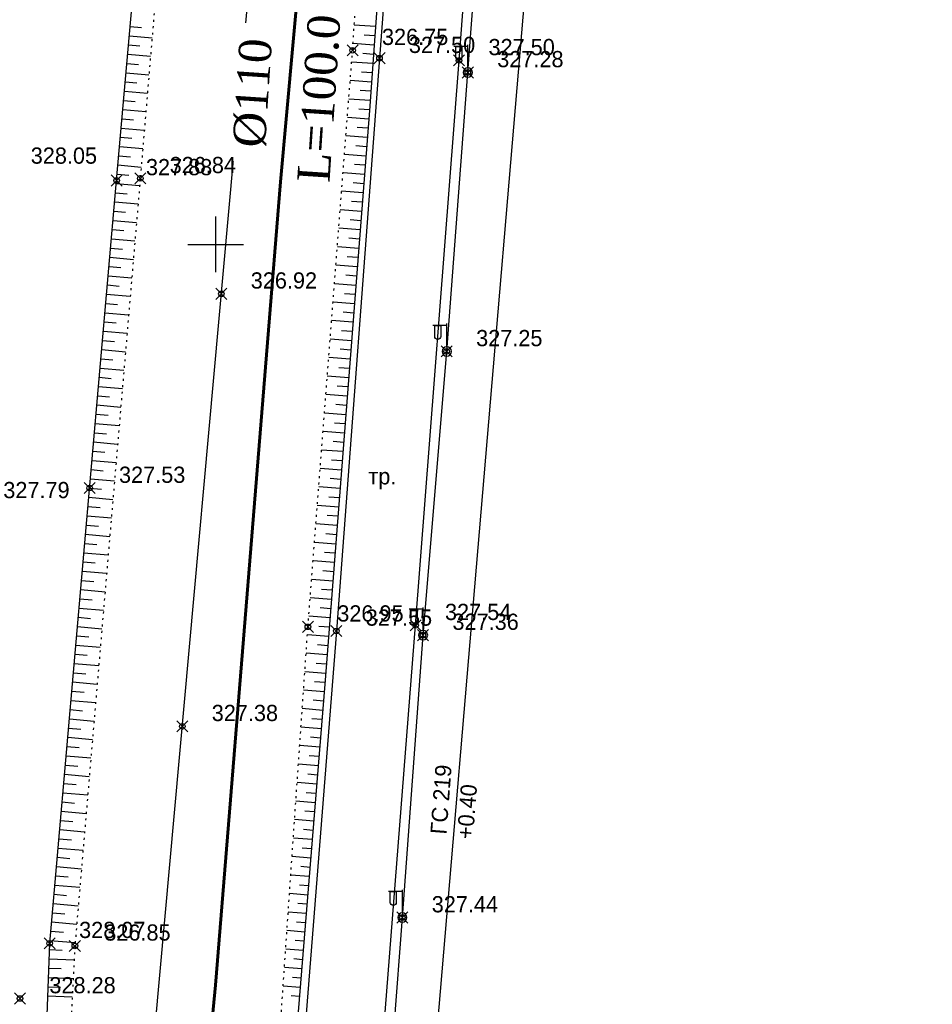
# Model space of a CAD drawing. Header units: metres. Extents: x 703769 to 722343, y 4313031 to 4317457.
# Tile 355 of 409: x 708318 to 708367, y 4315987 to 4316041. Entities that reach past the tile are written whole.
import ezdxf

# ---------------------------------------------------------------- set-up
doc = ezdxf.new("R2010")
doc.units = ezdxf.units.M
doc.header["$LTSCALE"] = 0.5
doc.header["$PDMODE"] = 35
doc.header["$PDSIZE"] = 0.3
doc.linetypes.add('ДОРОГИ_СТРОЯЩ', pattern=[9, 8, -1])
doc.linetypes.add('Контура низ откосов  Штриховая 0.1-0.5 - - - - - - -', pattern=[0.6, 0.1, -0.5])
for name, color, linetype in [('(001) Сетка', 92, 'Continuous'), ('(004) Точки рельефа', 7, 'Continuous'), ('(013) Газ', 30, 'ИК_Газопровод -------г--------'), ('(016) Кабель', 1, 'Continuous'), ('(019) Связь', 3, 'ИК_КАБ_СВЯЗИ'), ('(022) Возд. Линии', 7, 'Continuous'), ('(025) Дорога', 7, 'Continuous'), ('(035) Откосы', 7, 'Continuous')]:
    doc.layers.add(name, color=color, linetype=linetype)
doc.layers.add('ВОДОПРОВОД текст', color=7, linetype='Continuous', lineweight=50)
doc.styles.add('BM-431', font='txt')
doc.styles.add('D-431', font='txt')
doc.styles.get("Standard").update_dxf_attribs({"font": 'times.ttf'})
doc.styles.add('Times New Roman', font='times.ttf')
doc.linetypes.add('GAZ_VOZDUSH', pattern='A,1,-2,["~",Standard,S=3,R=0,X=-1.5,Y=-1.5],-1,10', length=14)
doc.linetypes.add('ИК_Газопровод -------г--------', pattern='A,9,-0.6,["Г",Standard,S=1.2,R=0,X=0,Y=-0.6],-1.2', length=10.8)
doc.linetypes.add('ИК_КАБ_СВЯЗИ', pattern='A,4,["o",Standard,S=0.5,R=0,X=0,Y=-0.125],4,-2', length=10)
doc.linetypes.add('ИК_Э_КАБ_НН', pattern='A,8,-2,["<",Standard,S=1,R=0,X=0,Y=-0.5],8,[">",Standard,S=1,R=0,X=-0.5,Y=-0.5],-2', length=20)

# ---------------------------------------------------------------- blocks, each defined once
blk = doc.blocks.new('f')
at = {"layer": '(022) Возд. Линии'}
for points in [[(0, 0.25), (0, 1.5)], [(0, 1.4), (0.75, 1.4)]]:
    blk.add_lwpolyline(points, dxfattribs=at)
blk.add_lwpolyline([(0.4875, 0.65), (0.4875, 0.65, 0.4142136), (0.65, 0.8125), (0.65, 1.4), (0.325, 1.4), (0.325, 0.8125, 0.4142136)], format="xyb", close=True, dxfattribs=at)
blk.add_circle((0, 0), 0.25, dxfattribs=at)
blk = doc.blocks.new('Setka')
at = {"layer": '(001) Сетка'}
for p, q in [((0, 1.5), (0, -1.5)), ((-1.5, 0), (1.5, 0))]:
    blk.add_line(p, q, dxfattribs=at)

msp = doc.modelspace()

# ---------------------------------------------------------------- linework, layer by layer
at = {"layer": '(013) Газ', "linetype": 'GAZ_VOZDUSH', "elevation": 324.816, "flags": 128}
msp.add_lwpolyline([(708293.165, 4315421.558), (708293.434, 4315426.044), (708297.716, 4315485.96), (708299.668, 4315508.577), (708302.24, 4315538.464), (708309.527, 4315632.96), (708316.081, 4315705.444), (708316.824, 4315717.447), (708322.062, 4315771.409), (708325.306, 4315803.846), (708325.824, 4315815.814), (708330.36, 4315869.098), (708333.801, 4315903.034), (708336.798, 4315930.914), (708339.728, 4315977.872), (708351.364, 4316115.034), (708352.677, 4316127.049)], dxfattribs=at)
at = {"layer": '(016) Кабель', "linetype": 'ИК_Э_КАБ_НН', "elevation": 326.597, "flags": 128}
msp.add_lwpolyline([(708249.985, 4314981.479), (708250.82, 4314994.453), (708251.559, 4315005.82), (708252.37, 4315018.441), (708253.053, 4315029.231), (708253.787, 4315042.038), (708254.637, 4315054.862), (708255.635, 4315071.329), (708256.598, 4315086.747), (708257.467, 4315101.098), (708258.354, 4315115.971), (708259.411, 4315132.067), (708260.336, 4315147.885), (708261.397, 4315163.669), (708264.541, 4315183.982), (708266.176, 4315199.034), (708267.362, 4315213.475), (708268.374, 4315229.02), (708269.845, 4315242.198), (708271.828, 4315255.337), (708273.674, 4315269.524), (708275.505, 4315283.281), (708277.38, 4315297.394), (708281.752, 4315326.597), (708283.598, 4315341.056), (708285.41, 4315355.306), (708287.069, 4315373.866), (708288.446, 4315388.958), (708289.84, 4315403.858), (708291.182, 4315418.537), (708292.537, 4315433.784), (708294.032, 4315449.283), (708295.507, 4315463.66), (708296.078, 4315478.064), (708297.37, 4315493.303), (708298.657, 4315508.657), (708299.851, 4315523.654), (708301.076, 4315538.719), (708302.334, 4315553.605), (708303.538, 4315568.681), (708306.01, 4315599.024), (708308.439, 4315629.26), (708310.925, 4315659.518), (708314.819, 4315705.429), (708316.066, 4315721.797), (708317.423, 4315737.878), (708318.736, 4315752.964), (708319.999, 4315767.605), (708321.351, 4315784.629), (708322.651, 4315800.258), (708323.922, 4315814.9), (708325.202, 4315828.081), (708326.515, 4315842.883), (708327.984, 4315858.663), (708329.163, 4315872.867), (708330.365, 4315887.889), (708331.555, 4315902.908), (708332.679, 4315917.08), (708333.897, 4315932.711), (708335.115, 4315947.857), (708336.225, 4315962.741), (708337.469, 4315977.821), (708338.545, 4315992.145), (708339.663, 4316007.377), (708340.941, 4316022.682), (708342.079, 4316037.728), (708343.178, 4316052.432), (708344.309, 4316067.191), (708345.452, 4316082.234), (708346.637, 4316096.926), (708347.806, 4316111.892), (708349.626, 4316127.437), (708351.153, 4316141.846), (708352.719, 4316156.666), (708355.709, 4316187.043), (708356.969, 4316201.735), (708358.286, 4316216.561), (708359.517, 4316231.321), (708360.786, 4316246.466), (708362.123, 4316261.412), (708363.033, 4316272.851), (708364.289, 4316286.262), (708365.798, 4316301.906), (708367.145, 4316317.788)], dxfattribs=at)
at = {"layer": '(019) Связь', "elevation": 325.431, "flags": 128}
msp.add_lwpolyline([(708153.006, 4314105.043), (708156.993, 4314142.734), (708156.993, 4314142.734), (708174.147, 4314200.184), (708174.323, 4314203.958), (708195.362, 4314453.153), (708204.073, 4314563.084), (708218.911, 4314738.478), (708226.164, 4314758.135), (708236.601, 4314958.674), (708237.563, 4314979.166), (708241.532, 4315051.931), (708251.542, 4315144.303), (708253.161, 4315164.518), (708257.428, 4315233.645), (708258.881, 4315245.481), (708269.326, 4315369.847), (708270.394, 4315382.606), (708278.265, 4315465.509), (708280.616, 4315477.921), (708295.324, 4315641.488), (708303.766, 4315706.848), (708303.348, 4315724.234), (708305.187, 4315772.118), (708306.696, 4315783.119), (708308.615, 4315806.312), (708309.889, 4315815.038), (708320.552, 4315934.795), (708321.594, 4315946.168), (708336.888, 4316115.682), (708345.287, 4316227.711), (708346.981, 4316228.783), (708355.083, 4316230.156), (708358.134, 4316229.662)], dxfattribs=at)
at = {"layer": '(025) Дорога', "elevation": 327.338, "flags": 128}
msp.add_lwpolyline([(708329.774, 4315941.127), (708334.008, 4315940.722), (708336.933, 4315978.306), (708339.261, 4316007.911), (708341.608, 4316038.38), (708343.834, 4316068.047), (708346.179, 4316098.185), (708347.766, 4316117.751), (708343.471, 4316117.944), (708341.933, 4316098.349), (708339.581, 4316068.347), (708337.312, 4316038.498), (708334.987, 4316007.605), (708332.669, 4315978.325), (708329.774, 4315941.127)], dxfattribs=at)
at = {"layer": '(035) Откосы'}
for p, q in [((708323.859, 4316040.207, 327.33), (708324.47, 4316040.153, 327.33)), ((708337.09, 4316040.202, 327.33), (708335.947, 4316040.284, 327.33)), ((708323.815, 4316039.709, 327.33), (708325.039, 4316039.601, 327.33)), ((708337.054, 4316039.703, 327.33), (708336.484, 4316039.744, 327.33)), ((708323.771, 4316039.211, 327.33), (708324.384, 4316039.157, 327.33)), ((708337.018, 4316039.204, 327.33), (708335.882, 4316039.286, 327.33)), ((708323.727, 4316038.713, 327.33), (708324.956, 4316038.604, 327.33)), ((708336.946, 4316038.207, 327.33), (708335.81, 4316038.289, 327.33)), ((708336.982, 4316038.706, 327.33), (708336.415, 4316038.747, 327.33)), ((708323.683, 4316038.215, 327.33), (708324.298, 4316038.161, 327.33)), ((708336.91, 4316037.709, 327.33), (708336.341, 4316037.75, 327.33)), ((708323.594, 4316037.22, 327.33), (708324.212, 4316037.165, 327.33)), ((708323.638, 4316037.718, 327.33), (708324.872, 4316037.608, 327.33)), ((708336.875, 4316037.21, 327.33), (708335.732, 4316037.292, 327.33)), ((708323.55, 4316036.722, 327.33), (708324.788, 4316036.612, 327.33)), ((708336.839, 4316036.712, 327.33), (708336.266, 4316036.753, 327.33)), ((708323.506, 4316036.224, 327.33), (708324.126, 4316036.169, 327.33)), ((708336.803, 4316036.213, 327.33), (708335.655, 4316036.296, 327.33)), ((708323.462, 4316035.726, 327.33), (708324.705, 4316035.616, 327.33)), ((708336.767, 4316035.714, 327.33), (708336.192, 4316035.756, 327.33)), ((708323.418, 4316035.228, 327.33), (708324.04, 4316035.173, 327.33)), ((708336.729, 4316035.216, 327.33), (708335.578, 4316035.305, 327.33)), ((708323.374, 4316034.73, 327.33), (708324.621, 4316034.62, 327.33)), ((708336.69, 4316034.718, 327.33), (708336.115, 4316034.762, 327.33)), ((708323.329, 4316034.232, 327.33), (708323.954, 4316034.177, 327.33)), ((708336.652, 4316034.219, 327.33), (708335.501, 4316034.308, 327.33)), ((708323.285, 4316033.734, 327.33), (708324.537, 4316033.623, 327.33)), ((708336.613, 4316033.721, 327.33), (708336.038, 4316033.765, 327.33)), ((708323.241, 4316033.236, 327.33), (708323.868, 4316033.181, 327.33)), ((708336.575, 4316033.223, 327.33), (708335.424, 4316033.311, 327.33)), ((708323.197, 4316032.738, 327.33), (708324.454, 4316032.627, 327.33)), ((708336.536, 4316032.724, 327.33), (708335.961, 4316032.769, 327.33)), ((708323.153, 4316032.241, 327.33), (708323.782, 4316032.185, 327.33)), ((708336.498, 4316032.226, 327.33), (708335.346, 4316032.315, 327.33)), ((708323.109, 4316031.743, 327.33), (708324.369, 4316031.632, 327.33)), ((708336.459, 4316031.727, 327.33), (708335.883, 4316031.772, 327.33)), ((708323.065, 4316031.245, 327.33), (708323.696, 4316031.189, 327.33)), ((708336.421, 4316031.229, 327.33), (708335.269, 4316031.318, 327.33)), ((708323.022, 4316030.747, 327.33), (708324.285, 4316030.636, 327.33)), ((708336.344, 4316030.232, 327.33), (708335.192, 4316030.321, 327.33)), ((708336.382, 4316030.731, 327.33), (708335.806, 4316030.775, 327.33)), ((708322.978, 4316030.249, 327.33), (708323.61, 4316030.193, 327.33)), ((708336.305, 4316029.734, 327.33), (708335.729, 4316029.778, 327.33)), ((708322.891, 4316029.253, 327.33), (708323.524, 4316029.197, 327.33)), ((708322.934, 4316029.751, 327.33), (708324.2, 4316029.64, 327.33)), ((708336.267, 4316029.236, 327.33), (708335.115, 4316029.325, 327.33)), ((708322.847, 4316028.755, 327.33), (708324.115, 4316028.644, 327.33)), ((708336.228, 4316028.737, 327.33), (708335.652, 4316028.782, 327.33)), ((708322.803, 4316028.257, 327.33), (708323.438, 4316028.201, 327.33)), ((708336.19, 4316028.239, 327.33), (708335.037, 4316028.328, 327.33)), ((708322.76, 4316027.759, 327.33), (708324.03, 4316027.648, 327.33)), ((708336.151, 4316027.74, 327.33), (708335.575, 4316027.785, 327.33)), ((708322.716, 4316027.261, 327.33), (708323.352, 4316027.205, 327.33)), ((708336.113, 4316027.242, 327.33), (708334.96, 4316027.331, 327.33)), ((708322.672, 4316026.763, 327.33), (708323.945, 4316026.652, 327.33)), ((708336.074, 4316026.744, 327.33), (708335.498, 4316026.788, 327.33)), ((708322.629, 4316026.265, 327.33), (708323.266, 4316026.209, 327.33)), ((708336.036, 4316026.245, 327.33), (708334.883, 4316026.334, 327.33)), ((708322.585, 4316025.767, 327.33), (708323.86, 4316025.655, 327.33)), ((708335.997, 4316025.747, 327.33), (708335.421, 4316025.791, 327.33)), ((708322.542, 4316025.269, 327.33), (708323.18, 4316025.213, 327.33)), ((708335.959, 4316025.249, 327.33), (708334.806, 4316025.338, 327.33)), ((708322.498, 4316024.771, 327.33), (708323.775, 4316024.659, 327.33)), ((708335.92, 4316024.75, 327.33), (708335.343, 4316024.795, 327.33)), ((708322.454, 4316024.273, 327.33), (708323.094, 4316024.217, 327.33)), ((708335.881, 4316024.252, 327.33), (708334.728, 4316024.341, 327.33)), ((708322.411, 4316023.775, 327.33), (708323.69, 4316023.663, 327.33)), ((708335.843, 4316023.753, 327.33), (708335.266, 4316023.798, 327.33)), ((708322.367, 4316023.277, 327.33), (708323.007, 4316023.221, 327.33)), ((708335.804, 4316023.255, 327.33), (708334.651, 4316023.344, 327.33)), ((708322.323, 4316022.78, 327.33), (708323.605, 4316022.667, 327.33)), ((708335.727, 4316022.258, 327.33), (708334.574, 4316022.347, 327.33)), ((708335.766, 4316022.757, 327.33), (708335.189, 4316022.801, 327.33)), ((708322.28, 4316022.282, 327.33), (708322.921, 4316022.225, 327.33)), ((708335.689, 4316021.76, 327.33), (708335.112, 4316021.805, 327.33)), ((708322.192, 4316021.286, 327.33), (708322.835, 4316021.229, 327.33)), ((708322.236, 4316021.784, 327.33), (708323.521, 4316021.671, 327.33)), ((708335.65, 4316021.262, 327.33), (708334.496, 4316021.351, 327.33)), ((708322.149, 4316020.788, 327.33), (708323.436, 4316020.675, 327.33)), ((708335.612, 4316020.763, 327.33), (708335.035, 4316020.808, 327.33)), ((708322.105, 4316020.29, 327.33), (708322.749, 4316020.233, 327.33)), ((708335.573, 4316020.265, 327.33), (708334.419, 4316020.354, 327.33)), ((708322.061, 4316019.792, 327.33), (708323.351, 4316019.679, 327.33)), ((708335.535, 4316019.766, 327.33), (708334.958, 4316019.811, 327.33)), ((708322.018, 4316019.294, 327.33), (708322.663, 4316019.237, 327.33)), ((708335.496, 4316019.268, 327.33), (708334.342, 4316019.357, 327.33)), ((708321.974, 4316018.796, 327.33), (708323.266, 4316018.683, 327.33)), ((708335.458, 4316018.77, 327.33), (708334.881, 4316018.814, 327.33)), ((708321.93, 4316018.298, 327.33), (708322.577, 4316018.241, 327.33)), ((708335.419, 4316018.271, 327.33), (708334.265, 4316018.361, 327.33)), ((708321.887, 4316017.8, 327.33), (708323.181, 4316017.687, 327.33)), ((708335.381, 4316017.773, 327.33), (708334.803, 4316017.818, 327.33)), ((708321.843, 4316017.302, 327.33), (708322.491, 4316017.245, 327.33)), ((708335.342, 4316017.275, 327.33), (708334.187, 4316017.364, 327.33)), ((708321.799, 4316016.804, 327.33), (708323.096, 4316016.69, 327.33)), ((708335.304, 4316016.776, 327.33), (708334.726, 4316016.821, 327.33)), ((708321.756, 4316016.306, 327.33), (708322.405, 4316016.249, 327.33)), ((708335.265, 4316016.278, 327.33), (708334.11, 4316016.367, 327.33)), ((708321.712, 4316015.808, 327.33), (708323.011, 4316015.694, 327.33)), ((708335.227, 4316015.779, 327.33), (708334.649, 4316015.824, 327.33)), ((708321.669, 4316015.31, 327.33), (708322.319, 4316015.253, 327.33)), ((708335.188, 4316015.281, 327.33), (708334.033, 4316015.37, 327.33)), ((708321.625, 4316014.812, 327.33), (708322.926, 4316014.698, 327.33)), ((708335.111, 4316014.284, 327.33), (708333.956, 4316014.374, 327.33)), ((708335.15, 4316014.783, 327.33), (708334.572, 4316014.827, 327.33)), ((708321.581, 4316014.314, 327.33), (708322.233, 4316014.257, 327.33)), ((708321.494, 4316013.318, 327.33), (708322.146, 4316013.261, 327.33)), ((708321.538, 4316013.816, 327.33), (708322.842, 4316013.702, 327.33)), ((708335.034, 4316013.288, 327.33), (708333.878, 4316013.377, 327.33)), ((708335.073, 4316013.786, 327.33), (708334.495, 4316013.831, 327.33)), ((708321.45, 4316012.821, 327.33), (708322.757, 4316012.706, 327.33)), ((708334.996, 4316012.789, 327.33), (708334.418, 4316012.834, 327.33)), ((708321.407, 4316012.323, 327.33), (708322.06, 4316012.265, 327.33)), ((708334.957, 4316012.291, 327.33), (708333.801, 4316012.38, 327.33)), ((708321.363, 4316011.825, 327.33), (708322.672, 4316011.71, 327.33)), ((708334.919, 4316011.792, 327.33), (708334.341, 4316011.837, 327.33)), ((708321.319, 4316011.327, 327.33), (708321.974, 4316011.269, 327.33)), ((708334.88, 4316011.294, 327.33), (708333.724, 4316011.383, 327.33)), ((708321.276, 4316010.829, 327.33), (708322.587, 4316010.714, 327.33)), ((708334.842, 4316010.796, 327.33), (708334.263, 4316010.84, 327.33)), ((708321.232, 4316010.331, 327.33), (708321.888, 4316010.273, 327.33)), ((708334.803, 4316010.297, 327.33), (708333.646, 4316010.387, 327.33)), ((708321.188, 4316009.833, 327.33), (708322.502, 4316009.718, 327.33)), ((708334.765, 4316009.799, 327.33), (708334.186, 4316009.844, 327.33)), ((708321.145, 4316009.335, 327.33), (708321.802, 4316009.277, 327.33)), ((708334.726, 4316009.301, 327.33), (708333.569, 4316009.39, 327.33)), ((708321.101, 4316008.837, 327.33), (708322.417, 4316008.722, 327.33)), ((708334.688, 4316008.802, 327.33), (708334.109, 4316008.847, 327.33)), ((708321.057, 4316008.339, 327.33), (708321.716, 4316008.281, 327.33)), ((708334.649, 4316008.304, 327.33), (708333.492, 4316008.393, 327.33)), ((708321.014, 4316007.841, 327.33), (708322.332, 4316007.725, 327.33)), ((708334.611, 4316007.805, 327.33), (708334.032, 4316007.85, 327.33)), ((708320.97, 4316007.343, 327.33), (708321.63, 4316007.285, 327.33)), ((708334.572, 4316007.307, 327.33), (708333.418, 4316007.396, 327.33)), ((708320.926, 4316006.845, 327.33), (708322.247, 4316006.729, 327.33)), ((708334.495, 4316006.31, 327.33), (708333.35, 4316006.399, 327.33)), ((708334.534, 4316006.809, 327.33), (708333.959, 4316006.853, 327.33)), ((708320.883, 4316006.347, 327.33), (708321.544, 4316006.289, 327.33)), ((708320.796, 4316005.351, 327.33), (708321.458, 4316005.293, 327.33)), ((708320.839, 4316005.849, 327.33), (708322.162, 4316005.733, 327.33)), ((708334.418, 4316005.314, 327.33), (708333.281, 4316005.401, 327.33)), ((708334.457, 4316005.812, 327.33), (708333.886, 4316005.856, 327.33)), ((708320.752, 4316004.853, 327.33), (708322.078, 4316004.737, 327.33)), ((708334.379, 4316004.815, 327.33), (708333.813, 4316004.861, 327.33)), ((708320.708, 4316004.355, 327.33), (708321.372, 4316004.297, 327.33)), ((708334.338, 4316004.317, 327.33), (708333.213, 4316004.409, 327.33)), ((708320.665, 4316003.857, 327.33), (708321.993, 4316003.741, 327.33)), ((708334.298, 4316003.819, 327.33), (708333.738, 4316003.865, 327.33)), ((708320.621, 4316003.359, 327.33), (708321.286, 4316003.301, 327.33)), ((708334.257, 4316003.321, 327.33), (708333.144, 4316003.412, 327.33)), ((708320.577, 4316002.861, 327.33), (708321.908, 4316002.745, 327.33)), ((708334.216, 4316002.822, 327.33), (708333.663, 4316002.868, 327.33)), ((708320.534, 4316002.364, 327.33), (708321.199, 4316002.305, 327.33)), ((708334.176, 4316002.324, 327.33), (708333.075, 4316002.414, 327.33)), ((708320.49, 4316001.866, 327.33), (708321.823, 4316001.749, 327.33)), ((708334.135, 4316001.826, 327.33), (708333.588, 4316001.871, 327.33)), ((708320.446, 4316001.368, 327.33), (708321.113, 4316001.309, 327.33)), ((708334.094, 4316001.328, 327.33), (708333.006, 4316001.417, 327.33)), ((708320.403, 4316000.87, 327.33), (708321.738, 4316000.753, 327.33)), ((708334.053, 4316000.83, 327.33), (708333.513, 4316000.874, 327.33)), ((708320.359, 4316000.372, 327.33), (708321.027, 4316000.313, 327.33)), ((708334.013, 4316000.331, 327.33), (708332.938, 4316000.419, 327.33)), ((708320.315, 4315999.874, 327.33), (708321.653, 4315999.757, 327.33)), ((708333.972, 4315999.833, 327.33), (708333.438, 4315999.877, 327.33)), ((708320.272, 4315999.376, 327.33), (708320.941, 4315999.317, 327.33)), ((708333.931, 4315999.335, 327.33), (708332.869, 4315999.422, 327.33)), ((708320.228, 4315998.878, 327.33), (708321.568, 4315998.76, 327.33)), ((708333.891, 4315998.837, 327.33), (708333.363, 4315998.88, 327.33)), ((708320.184, 4315998.38, 327.33), (708320.855, 4315998.321, 327.33)), ((708333.85, 4315998.339, 327.33), (708332.8, 4315998.424, 327.33)), ((708320.097, 4315997.384, 327.33), (708320.769, 4315997.325, 327.33)), ((708320.141, 4315997.882, 327.33), (708321.483, 4315997.764, 327.33)), ((708333.769, 4315997.342, 327.33), (708332.732, 4315997.427, 327.33)), ((708333.809, 4315997.84, 327.33), (708333.288, 4315997.883, 327.33)), ((708320.053, 4315996.886, 327.33), (708321.398, 4315996.768, 327.33)), ((708333.728, 4315996.844, 327.33), (708333.213, 4315996.886, 327.33)), ((708320.01, 4315996.388, 327.33), (708320.683, 4315996.329, 327.33)), ((708333.687, 4315996.346, 327.33), (708332.663, 4315996.43, 327.33)), ((708319.966, 4315995.89, 327.33), (708321.314, 4315995.772, 327.33)), ((708333.647, 4315995.848, 327.33), (708333.137, 4315995.889, 327.33)), ((708319.923, 4315995.392, 327.33), (708320.597, 4315995.333, 327.33)), ((708333.606, 4315995.349, 327.33), (708332.594, 4315995.432, 327.33)), ((708319.879, 4315994.894, 327.33), (708321.229, 4315994.776, 327.33)), ((708333.565, 4315994.851, 327.33), (708333.062, 4315994.892, 327.33)), ((708319.835, 4315994.396, 327.33), (708320.511, 4315994.337, 327.33)), ((708333.524, 4315994.353, 327.33), (708332.525, 4315994.435, 327.33)), ((708319.792, 4315993.898, 327.33), (708321.144, 4315993.78, 327.33)), ((708333.484, 4315993.855, 327.33), (708332.987, 4315993.895, 327.33)), ((708319.748, 4315993.4, 327.33), (708320.425, 4315993.341, 327.33)), ((708333.443, 4315993.357, 327.33), (708332.457, 4315993.437, 327.33)), ((708319.704, 4315992.902, 327.33), (708321.059, 4315992.784, 327.33)), ((708333.402, 4315992.858, 327.33), (708332.912, 4315992.898, 327.33)), ((708319.661, 4315992.405, 327.33), (708320.339, 4315992.345, 327.33)), ((708333.362, 4315992.36, 327.33), (708332.388, 4315992.44, 327.33)), ((708319.617, 4315991.907, 327.33), (708320.974, 4315991.788, 327.33)), ((708333.321, 4315991.862, 327.33), (708332.837, 4315991.902, 327.33)), ((708319.573, 4315991.409, 327.33), (708320.252, 4315991.349, 327.33)), ((708333.28, 4315991.364, 327.33), (708332.319, 4315991.442, 327.33)), ((708319.53, 4315990.911, 327.33), (708320.889, 4315990.791, 327.33)), ((708333.24, 4315990.866, 327.33), (708332.762, 4315990.905, 327.33)), ((708319.503, 4315990.412, 327.33), (708320.182, 4315990.386, 327.33)), ((708333.199, 4315990.367, 327.33), (708332.25, 4315990.445, 327.33)), ((708319.466, 4315989.413, 327.33), (708320.139, 4315989.388, 327.33)), ((708319.485, 4315989.912, 327.33), (708320.836, 4315989.862, 327.33)), ((708333.118, 4315989.371, 327.33), (708332.182, 4315989.447, 327.33)), ((708333.158, 4315989.869, 327.33), (708332.687, 4315989.908, 327.33)), ((708319.448, 4315988.913, 327.33), (708320.786, 4315988.863, 327.33)), ((708333.077, 4315988.873, 327.33), (708332.612, 4315988.911, 327.33)), ((708319.429, 4315988.414, 327.33), (708320.095, 4315988.389, 327.33)), ((708333.036, 4315988.375, 327.33), (708332.113, 4315988.45, 327.33)), ((708319.411, 4315987.914, 327.33), (708320.736, 4315987.865, 327.33)), ((708332.995, 4315987.876, 327.33), (708332.537, 4315987.914, 327.33))]:
    msp.add_line(p, q, dxfattribs=at)
at = {"layer": '(035) Откосы', "elevation": 327.33, "flags": 128}
for points in [[(708327.466, 4316080.896), (708329.564, 4316117.26), (708331.589, 4316118.584), (708337.585, 4316118.584), (708341.122, 4316118.09), (708342.261, 4316117.266), (708342.771, 4316116.263), (708341.551, 4316097.672), (708339.912, 4316080.592), (708338.91, 4316065.521), (708336.764, 4316035.677), (708334.389, 4316004.941), (708331.973, 4315975.354), (708330.283, 4315953.244), (708329.336, 4315952.849), (708318.114, 4315952.948)], [(708318.114, 4315952.948), (708319.516, 4315990.755), (708323.123, 4316031.903), (708327.466, 4316080.896)]]:
    msp.add_lwpolyline(points, dxfattribs=at)
at = {"layer": '(035) Откосы', "linetype": 'Контура низ откосов  Штриховая 0.1-0.5 - - - - - - -', "elevation": 326.704}
for points in [[(708329.236, 4316080.306), (708328.373, 4316079.281), (708324.402, 4316032.014), (708320.874, 4315990.614), (708319.074, 4315954.635), (708319.66, 4315953.313)], [(708319.66, 4315953.313), (708328.124, 4315953.488), (708329.085, 4315954.108), (708331.44, 4315978.681), (708333.448, 4316007.827), (708335.859, 4316038.927), (708337.799, 4316068.805), (708338.726, 4316080.17)]]:
    msp.add_lwpolyline(points, dxfattribs=at)
at = {"color": 7, "lineweight": 60, "flags": 128}
msp.add_lwpolyline([(708357.248, 4316377.175), (708348.812, 4316273.22), (708353.557, 4316257.858), (708353.557, 4316257.858), (708347.85, 4316184.516), (708345.678, 4316161.373), (708341.109, 4316137.997), (708335.61, 4316072.004), (708331.974, 4316031.837), (708328.458, 4315988.492), (708323.014, 4315931.637), (708323.014, 4315931.637), (708318.91, 4315884.75), (708318.91, 4315884.75), (708310.198, 4315791.027), (708310.198, 4315791.027), (708309.338, 4315780.95), (708304.899, 4315683.04), (708304.899, 4315683.04), (708296.663, 4315617.1)], dxfattribs=at)
at = {"color": 0, "linetype": 'ByBlock', "lineweight": -2, "transparency": 16777216}
for p in [(708335.859, 4316038.927, 326.748), (708337.312, 4316038.498, 327.495), (708341.608, 4316038.38, 327.504), (708342.079, 4316037.728, 327.282), (708323.123, 4316031.903, 327.882), (708324.402, 4316032.014, 326.835), (708328.777, 4316025.787, 326.923), (708340.941, 4316022.682, 327.252), (708321.669, 4316015.31, 327.527), (708333.448, 4316007.827, 326.949), (708339.261, 4316007.911, 327.536), (708334.987, 4316007.605, 327.551), (708339.663, 4316007.377, 327.358), (708326.673, 4316002.458, 327.382), (708338.545, 4315992.145, 327.436), (708319.516, 4315990.755, 328.07), (708320.874, 4315990.614, 326.853), (708317.911, 4315987.775, 328.277)]:
    msp.add_point(p, dxfattribs=at)

# ---------------------------------------------------------------- block references
at = {"layer": '(001) Сетка'}
msp.add_blockref('Setka', (708328.465, 4316028.456), dxfattribs=at)
at = {"layer": '(022) Возд. Линии', "xscale": -1}
for p in [(708342.079, 4316037.728, 326.597), (708340.941, 4316022.682, 326.597), (708339.663, 4316007.377, 326.597), (708338.545, 4315992.145, 326.597)]:
    msp.add_blockref('f', p, dxfattribs=at)

# ---------------------------------------------------------------- texts
at = {"layer": '(004) Точки рельефа', "style": 'D-431'}
for s, p in [('326.75', (708337.445, 4316039.212, 326.748)), ('327.50', (708338.898, 4316038.78, 327.495)), ('327.50', (708343.194, 4316038.662, 327.504)), ('327.28', (708343.665, 4316038.011, 327.282)), ('328.05', (708318.492, 4316032.807, 328.046)), ('327.88', (708324.709, 4316032.186, 327.882)), ('326.84', (708325.988, 4316032.299, 326.835)), ('326.92', (708330.364, 4316026.072, 326.923)), ('327.25', (708342.527, 4316022.963, 327.252)), ('327.53', (708323.255, 4316015.592, 327.527)), ('327.79', (708317.01, 4316014.766, 327.792)), ('327.54', (708340.847, 4316008.192, 327.536)), ('326.95', (708335.034, 4316008.112, 326.949)), ('327.55', (708336.573, 4316007.886, 327.551)), ('327.36', (708341.249, 4316007.662, 327.358)), ('327.38', (708328.259, 4316002.742, 327.382)), ('327.44', (708340.131, 4315992.424, 327.436)), ('328.07', (708321.102, 4315991.038, 328.07)), ('326.85', (708322.46, 4315990.899, 326.853)), ('328.28', (708319.497, 4315988.058, 328.277))]:
    msp.add_text(s, height=0.875, dxfattribs=at).set_placement(p)
at = {"layer": '(013) Газ', "color": 0, "linetype": 'Continuous', "style": 'D-431'}
for s, p in [('ГС 219', (708340.926, 4315996.607, -0.295)), ('+0.40', (708342.357, 4315996.346, -0.295))]:
    msp.add_text(s, height=0.875, rotation=85.6526, dxfattribs=at).set_placement(p)
at = {"layer": '(025) Дорога', "linetype": 'ДОРОГИ_СТРОЯЩ', "style": 'BM-431'}
msp.add_text('тр.', height=0.875, dxfattribs=at).set_placement((708336.709, 4316015.507, -0.295))

# ---------------------------------------------------------------- next in the draw order: texts
at = {"layer": 'ВОДОПРОВОД текст', "color": 7, "linetype": 'Continuous', "lineweight": 50, "char_height": 1.75, "width": 7.48307, "attachment_point": 5, "rotation": 86.2255, "style": 'Times New Roman', "bg_fill": 3, "box_fill_scale": 1, "bg_fill_color": 256, "bg_fill_transparency": 16714492}
for s, insert in [('L=100.0', (708334.056, 4316036.333, 41.38)), ('%%C110', (708330.482, 4316036.626, -404.593))]:
    msp.add_mtext(s, dxfattribs=dict(at, insert=insert))

doc.saveas('drawing.dxf')
